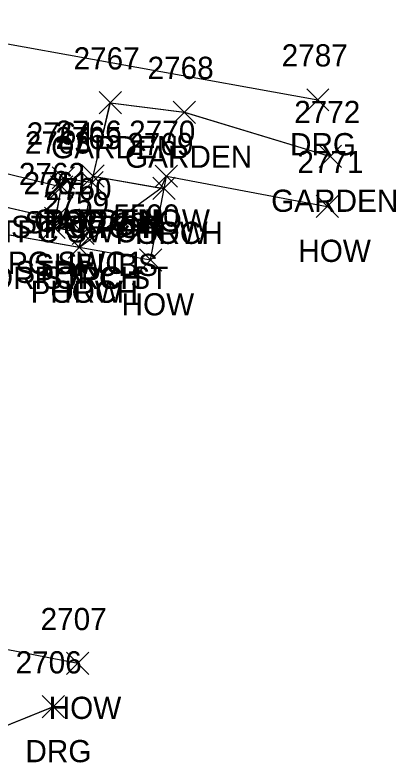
# Model space of a CAD drawing. Extents: x 1554668 to 1563881, y 831386 to 834374.
# Drawn here: x 1562300.5 to 1562334.8, y 832548.2 to 832616 of the extents above; entities that cross this region are included whole.
import ezdxf

# ---------------------------------------------------------------- set-up
doc = ezdxf.new("R2010")
doc.units = 0
for name, color, linetype in [('L_A', 7, 'Continuous'), ('L_C', 7, 'Continuous'), ('L_I', 7, 'Continuous'), ('L_TIC', 7, 'Continuous'), ('LAPB', 7, 'Continuous'), ('LBC', 7, 'Continuous'), ('LBF', 7, 'Continuous'), ('R_A', 7, 'Continuous'), ('R_I', 7, 'Continuous'), ('R_TIC', 7, 'Continuous'), ('RDG', 7, 'Continuous'), ('RSW', 7, 'Continuous')]:
    doc.layers.add(name, color=color, linetype=linetype)

msp = doc.modelspace()

# ---------------------------------------------------------------- linework, layer by layer
at = {"layer": 'L_TIC'}
for points in [[(1562308.104, 832607.11), (1562310.104, 832609.11)], [(1562310.104, 832607.11), (1562308.104, 832609.11)], [(1562314.76, 832606.255), (1562316.76, 832608.255)], [(1562316.76, 832606.255), (1562314.76, 832608.255)], [(1562327.908, 832602.282), (1562329.908, 832604.282)], [(1562329.908, 832602.282), (1562327.908, 832604.282)], [(1562303.886, 832600.343), (1562305.886, 832602.343)], [(1562305.886, 832600.343), (1562303.886, 832602.343)], [(1562306.465, 832599.931), (1562308.465, 832601.931)], [(1562308.465, 832599.931), (1562306.465, 832601.931)], [(1562306.465, 832599.931), (1562308.465, 832601.931)], [(1562308.465, 832599.931), (1562306.465, 832601.931)], [(1562306.546, 832600.505), (1562308.546, 832602.505)], [(1562308.546, 832600.505), (1562306.546, 832602.505)], [(1562306.546, 832600.505), (1562308.546, 832602.505)], [(1562308.546, 832600.505), (1562306.546, 832602.505)], [(1562313.145, 832600.502), (1562315.145, 832602.502)], [(1562315.145, 832600.502), (1562313.145, 832602.502)], [(1562303.718, 832599.531), (1562305.718, 832601.531)], [(1562305.718, 832599.531), (1562303.718, 832601.531)], [(1562312.943, 832599.395), (1562314.943, 832601.395)], [(1562314.943, 832599.395), (1562312.943, 832601.395)], [(1562312.943, 832599.395), (1562314.943, 832601.395)], [(1562314.943, 832599.395), (1562312.943, 832601.395)], [(1562327.628, 832597.772), (1562329.628, 832599.772)], [(1562329.628, 832597.772), (1562327.628, 832599.772)], [(1562303.182, 832596.697), (1562305.182, 832598.697)], [(1562305.182, 832596.697), (1562303.182, 832598.697)], [(1562303.036, 832595.871), (1562305.036, 832597.871)], [(1562305.036, 832595.871), (1562303.036, 832597.871)], [(1562305.659, 832595.345), (1562307.659, 832597.345)], [(1562307.659, 832595.345), (1562305.659, 832597.345)], [(1562305.659, 832595.345), (1562307.659, 832597.345)], [(1562307.659, 832595.345), (1562305.659, 832597.345)], [(1562305.311, 832594.09), (1562307.311, 832596.09)], [(1562307.311, 832594.09), (1562305.311, 832596.09)], [(1562305.311, 832594.09), (1562307.311, 832596.09)], [(1562307.311, 832594.09), (1562305.311, 832596.09)], [(1562311.729, 832592.954), (1562313.729, 832594.954)], [(1562313.729, 832592.954), (1562311.729, 832594.954)], [(1562305.168, 832556.604), (1562307.168, 832558.604)], [(1562307.168, 832556.604), (1562305.168, 832558.604)]]:
    msp.add_lwpolyline(points, dxfattribs=at)
at = {"layer": 'LAPB'}
for points in [[(1562307.546, 832601.505), (1562309.104, 832608.11), (1562315.76, 832607.255), (1562328.908, 832603.282)], [(1562307.547, 832601.505), (1562309.11, 832608.108), (1562315.766, 832607.254), (1562328.911, 832603.281)], [(1562307.547, 832601.505), (1562309.11, 832608.108), (1562315.766, 832607.254), (1562328.911, 832603.281)], [(1562307.547, 832601.505), (1562309.11, 832608.108), (1562315.766, 832607.254), (1562328.911, 832603.281)]]:
    msp.add_lwpolyline(points, dxfattribs=at)
at = {"layer": 'LBC'}
for points in [[(1562306.168, 832557.604), (1562281.279, 832562.458), (1562282.252, 832567.315), (1562279.435, 832568.806), (1562280.488, 832574.517), (1562283.258, 832588.487), (1562284.306, 832594.081), (1562287.563, 832594.964), (1562288.115, 832598.309), (1562306.311, 832595.09), (1562312.729, 832593.954), (1562313.943, 832600.395), (1562314.145, 832601.502), (1562328.628, 832598.772)], [(1562306.171, 832557.599), (1562281.284, 832562.454), (1562282.252, 832567.318), (1562279.441, 832568.802), (1562280.493, 832574.515), (1562283.261, 832588.487), (1562284.31, 832594.08), (1562287.566, 832594.964), (1562288.122, 832598.306), (1562306.316, 832595.088), (1562313.635, 832600.429), (1562314.151, 832601.501), (1562328.628, 832598.773)], [(1562306.171, 832557.599), (1562281.284, 832562.454), (1562282.252, 832567.318), (1562279.441, 832568.802), (1562280.493, 832574.515), (1562283.261, 832588.487), (1562284.31, 832594.08), (1562287.566, 832594.964), (1562288.122, 832598.306), (1562306.316, 832595.088), (1562313.635, 832600.429), (1562314.151, 832601.501), (1562328.628, 832598.773)], [(1562306.171, 832557.599), (1562281.284, 832562.454), (1562282.252, 832567.318), (1562279.441, 832568.802), (1562280.493, 832574.515), (1562283.261, 832588.487), (1562284.31, 832594.08), (1562287.566, 832594.964), (1562288.122, 832598.306), (1562306.316, 832595.088), (1562313.635, 832600.429), (1562314.151, 832601.501), (1562328.628, 832598.773)]]:
    msp.add_lwpolyline(points, dxfattribs=at)
at = {"layer": 'LBF'}
for points in [[(1562306.659, 832596.345), (1562304.036, 832596.871), (1562304.182, 832597.697), (1562304.718, 832600.531), (1562304.886, 832601.343), (1562307.465, 832600.931)], [(1562306.659, 832596.345), (1562304.043, 832596.869), (1562304.187, 832597.696), (1562304.723, 832600.53), (1562304.892, 832601.341), (1562307.467, 832600.931)], [(1562306.659, 832596.345), (1562304.043, 832596.869), (1562304.187, 832597.696), (1562304.723, 832600.53), (1562304.892, 832601.341), (1562307.467, 832600.931)], [(1562306.659, 832596.345), (1562304.043, 832596.869), (1562304.187, 832597.696), (1562304.723, 832600.53), (1562304.892, 832601.341), (1562307.467, 832600.931)], [(1562306.311, 832595.09), (1562306.659, 832596.345), (1562307.465, 832600.931), (1562307.546, 832601.505), (1562313.943, 832600.395)], [(1562306.316, 832595.088), (1562306.659, 832596.345), (1562307.467, 832600.931), (1562307.547, 832601.505), (1562313.635, 832600.429)], [(1562306.316, 832595.088), (1562306.659, 832596.345), (1562307.467, 832600.931), (1562307.547, 832601.505), (1562313.635, 832600.429)], [(1562306.316, 832595.088), (1562306.659, 832596.345), (1562307.467, 832600.931), (1562307.547, 832601.505), (1562313.635, 832600.429)]]:
    msp.add_lwpolyline(points, dxfattribs=at)
at = {"layer": 'R_TIC'}
for points in [[(1562326.779, 832607.378), (1562328.779, 832609.378)], [(1562328.779, 832607.378), (1562326.779, 832609.378)], [(1562303.718, 832599.531), (1562305.718, 832601.531)], [(1562305.718, 832599.531), (1562303.718, 832601.531)], [(1562303.182, 832596.697), (1562305.182, 832598.697)], [(1562305.182, 832596.697), (1562303.182, 832598.697)], [(1562302.974, 832552.705), (1562304.974, 832554.705)], [(1562304.974, 832552.705), (1562302.974, 832554.705)]]:
    msp.add_lwpolyline(points, dxfattribs=at)
at = {"layer": 'RDG'}
for points in [[(1562257.295, 832610.994), (1562264.019, 832613.438), (1562268.05, 832614.675), (1562280.048, 832616.009), (1562295.168, 832614.268), (1562327.779, 832608.378)], [(1562257.301, 832610.991), (1562264.023, 832613.437), (1562268.049, 832614.677), (1562280.047, 832616.01), (1562295.171, 832614.268), (1562327.781, 832608.379)], [(1562257.301, 832610.991), (1562264.023, 832613.437), (1562268.049, 832614.677), (1562280.047, 832616.01), (1562295.171, 832614.268), (1562327.781, 832608.379)], [(1562257.301, 832610.991), (1562264.023, 832613.437), (1562268.049, 832614.677), (1562280.047, 832616.01), (1562295.171, 832614.268), (1562327.781, 832608.379)], [(1562303.974, 832553.705), (1562296.214, 832550.576), (1562283.948, 832548.194), (1562269.877, 832550.821), (1562257.074, 832552.545), (1562248.062, 832556.9)], [(1562303.978, 832553.702), (1562296.215, 832550.57), (1562283.95, 832548.189), (1562269.881, 832550.821), (1562257.078, 832552.543), (1562248.066, 832556.896)], [(1562303.978, 832553.702), (1562296.215, 832550.57), (1562283.95, 832548.189), (1562269.881, 832550.821), (1562257.078, 832552.543), (1562248.066, 832556.896)], [(1562303.978, 832553.702), (1562296.215, 832550.57), (1562283.95, 832548.189), (1562269.881, 832550.821), (1562257.078, 832552.543), (1562248.066, 832556.896)]]:
    msp.add_lwpolyline(points, dxfattribs=at)
at = {"layer": 'RSW'}
for points in [[(1562279.679, 832577.037), (1562276.478, 832580.474), (1562271.513, 832581.156), (1562266.954, 832581.488), (1562267.978, 832586.829), (1562272.119, 832585.563), (1562275.329, 832587.253), (1562277.808, 832596.696), (1562279.047, 832600.842), (1562281.391, 832603.839), (1562285.276, 832604.838), (1562288.382, 832604.489), (1562304.718, 832600.531)], [(1562279.68, 832577.04), (1562276.478, 832580.476), (1562271.516, 832581.155), (1562266.958, 832581.485), (1562267.98, 832586.831), (1562272.122, 832585.564), (1562275.33, 832587.255), (1562277.81, 832596.697), (1562279.054, 832600.839), (1562281.39, 832603.841), (1562285.279, 832604.838), (1562288.385, 832604.489), (1562304.723, 832600.53)], [(1562279.68, 832577.04), (1562276.478, 832580.476), (1562271.516, 832581.155), (1562266.958, 832581.485), (1562267.98, 832586.831), (1562272.122, 832585.564), (1562275.33, 832587.255), (1562277.81, 832596.697), (1562279.054, 832600.839), (1562281.39, 832603.841), (1562285.279, 832604.838), (1562288.385, 832604.489), (1562304.723, 832600.53)], [(1562279.68, 832577.04), (1562276.478, 832580.476), (1562271.516, 832581.155), (1562266.958, 832581.485), (1562267.98, 832586.831), (1562272.122, 832585.564), (1562275.33, 832587.255), (1562277.81, 832596.697), (1562279.054, 832600.839), (1562281.39, 832603.841), (1562285.279, 832604.838), (1562288.385, 832604.489), (1562304.723, 832600.53)], [(1562281.018, 832584.036), (1562277.828, 832584.774), (1562280.701, 832595.99), (1562281.507, 832598.827), (1562283.361, 832601.319), (1562285.522, 832601.837), (1562287.862, 832601.456), (1562304.182, 832597.697)], [(1562281.019, 832584.039), (1562277.83, 832584.775), (1562280.704, 832595.99), (1562281.511, 832598.825), (1562283.36, 832601.321), (1562285.522, 832601.838), (1562287.864, 832601.457), (1562304.187, 832597.696)], [(1562281.019, 832584.039), (1562277.83, 832584.775), (1562280.704, 832595.99), (1562281.511, 832598.825), (1562283.36, 832601.321), (1562285.522, 832601.838), (1562287.864, 832601.457), (1562304.187, 832597.696)], [(1562281.019, 832584.039), (1562277.83, 832584.775), (1562280.704, 832595.99), (1562281.511, 832598.825), (1562283.36, 832601.321), (1562285.522, 832601.838), (1562287.864, 832601.457), (1562304.187, 832597.696)]]:
    msp.add_lwpolyline(points, dxfattribs=at)

# ---------------------------------------------------------------- texts
at = {"layer": 'L_A'}
for s, p in [('GARDEN', (1562303.773, 832603.11)), ('GARDEN', (1562310.429, 832602.255)), ('GARDEN', (1562323.577, 832598.282)), ('GARDEN', (1562302.216, 832596.505)), ('PORCH', (1562303.168, 832596.505)), ('HOW', (1562311.531, 832596.502)), ('STPC POR', (1562300.166, 832595.931)), ('STPC', (1562301.398, 832596.343)), ('PORCH', (1562303.087, 832595.931)), ('STPC SWC', (1562297.324, 832595.531)), ('PORCH', (1562309.565, 832595.395)), ('HOW', (1562311.329, 832595.395)), ('HOW', (1562326.014, 832593.772)), ('STPC SWC1', (1562296.466, 832592.697)), ('STPC', (1562300.548, 832591.871)), ('POR STPC ST', (1562296.494, 832591.345)), ('PORCH', (1562302.281, 832591.345)), ('PORCH', (1562301.933, 832590.09)), ('HOW', (1562303.697, 832590.09)), ('HOW', (1562310.115, 832588.954)), ('HOW', (1562303.554, 832552.604))]:
    msp.add_text(s, height=2, dxfattribs=at).set_placement(p)
at = {"layer": 'L_C'}
msp.add_text('SHRUBS', height=2, dxfattribs=at).set_placement((1562302.239, 832592.505))
at = {"layer": 'L_I'}
for s, p in [('2767', (1562305.797, 832611.11)), ('2768', (1562312.453, 832610.255)), ('2772', (1562325.648, 832606.282)), ('2764', (1562301.579, 832604.343)), ('2766', (1562304.184, 832604.505)), ('2766', (1562304.184, 832604.505)), ('2770', (1562310.798, 832604.502)), ('2763', (1562301.411, 832603.531)), ('2765', (1562304.158, 832603.931)), ('2765', (1562304.158, 832603.931)), ('2769', (1562310.628, 832603.395)), ('2769', (1562310.628, 832603.395)), ('2771', (1562325.935, 832601.772)), ('2762', (1562300.875, 832600.697)), ('2761', (1562301.296, 832599.871)), ('2760', (1562303.265, 832599.345)), ('2760', (1562303.265, 832599.345)), ('2759', (1562303.043, 832598.09)), ('2759', (1562303.043, 832598.09)), ('5590', (1562309.383, 832596.954)), ('2707', (1562302.829, 832560.604))]:
    msp.add_text(s, height=2, dxfattribs=at).set_placement(p)
at = {"layer": 'R_A'}
for s, p in [('DRG', (1562325.268, 832603.378)), ('STPC SWC', (1562297.324, 832595.531)), ('STPC SWC1', (1562296.466, 832592.697)), ('DRG', (1562301.462, 832548.705))]:
    msp.add_text(s, height=2, dxfattribs=at).set_placement(p)
at = {"layer": 'R_I'}
for s, p in [('2787', (1562324.52, 832611.378)), ('2763', (1562301.411, 832603.531)), ('2762', (1562300.875, 832600.697)), ('2706', (1562300.58, 832556.705))]:
    msp.add_text(s, height=2, dxfattribs=at).set_placement(p)

doc.saveas('drawing.dxf')
